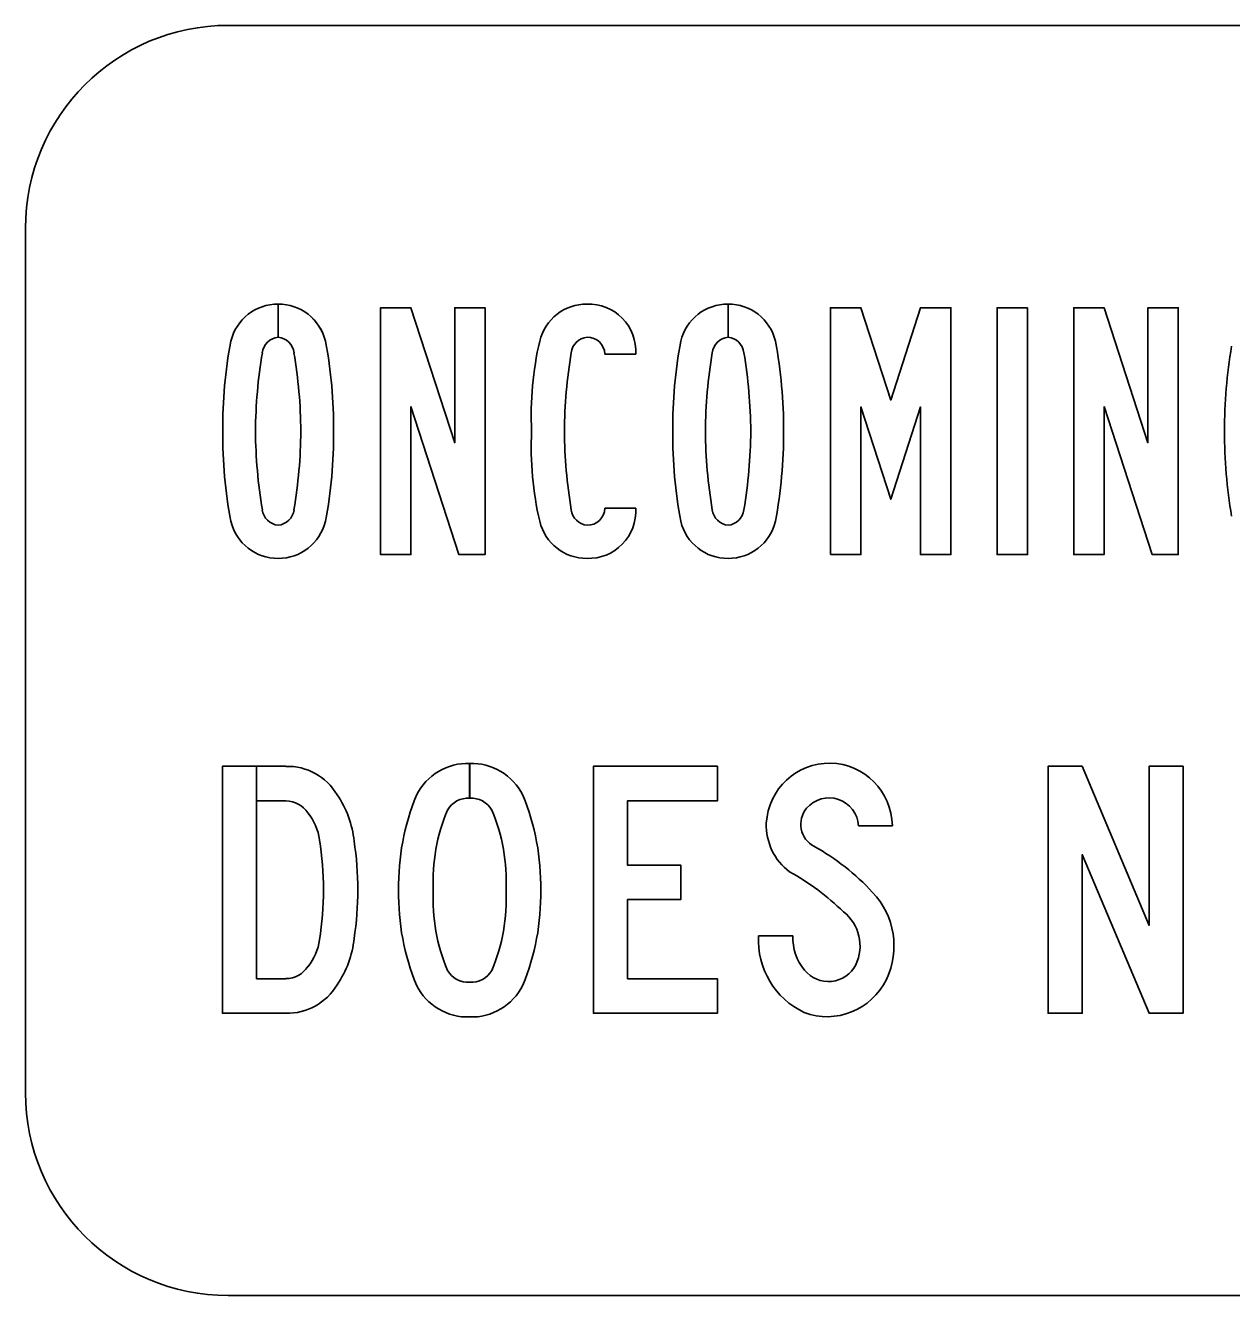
# Model space of a CAD drawing. Extents: x 42133 to 45533, y 41351 to 47951.
# Drawn here: x 44274.61 to 44291.7, y 47352.17 to 47370.17 of the extents above; entities that cross this region are included whole.
import ezdxf

# ---------------------------------------------------------------- set-up
doc = ezdxf.new("R2010")
doc.units = 0
doc.layers.add('P_TRAF_SIGN_SignDetails', color=7, linetype='Continuous')

msp = doc.modelspace()

# ---------------------------------------------------------------- linework, layer by layer
at = {"layer": 'P_TRAF_SIGN_SignDetails'}
for p, q in [((44307.728, 47370.168), (44277.486, 47370.168)), ((44307.728, 47370.168), (44277.486, 47370.168)), ((44307.728, 47370.168), (44277.486, 47370.168)), ((44274.612, 47367.294), (44274.612, 47355.045)), ((44274.612, 47367.294), (44274.612, 47355.045)), ((44274.612, 47367.294), (44274.612, 47355.045)), ((44278.193, 47366.22), (44278.193, 47365.751)), ((44278.193, 47365.751), (44278.193, 47366.22)), ((44278.193, 47366.22), (44278.193, 47365.751)), ((44278.193, 47365.751), (44278.193, 47366.22)), ((44284.568, 47366.22), (44284.568, 47365.751)), ((44284.568, 47366.22), (44284.568, 47365.751)), ((44284.569, 47365.751), (44284.569, 47366.22)), ((44284.569, 47365.751), (44284.569, 47366.22)), ((44283.259, 47365.51), (44282.823, 47365.51)), ((44283.259, 47365.51), (44282.823, 47365.51)), ((44283.259, 47365.51), (44282.823, 47365.51)), ((44282.823, 47363.326), (44283.259, 47363.326)), ((44282.823, 47363.326), (44283.259, 47363.326)), ((44282.823, 47363.326), (44283.259, 47363.326)), ((44280.906, 47359.22), (44280.906, 47359.712)), ((44280.906, 47359.22), (44280.906, 47359.712)), ((44280.907, 47359.712), (44280.907, 47359.22)), ((44280.907, 47359.712), (44280.907, 47359.22)), ((44286.417, 47358.828), (44286.896, 47358.828)), ((44286.417, 47358.828), (44286.896, 47358.828)), ((44286.417, 47358.828), (44286.896, 47358.828)), ((44285.486, 47357.269), (44284.999, 47357.269)), ((44285.486, 47357.269), (44284.999, 47357.269)), ((44285.486, 47357.269), (44284.999, 47357.269)), ((44277.486, 47352.171), (44307.728, 47352.171)), ((44277.486, 47352.171), (44307.728, 47352.171)), ((44277.486, 47352.171), (44307.728, 47352.171))]:
    msp.add_line(p, q, dxfattribs=at)
for points in [[(44280.075, 47364.768), (44280.075, 47362.669), (44279.644, 47362.669), (44279.644, 47366.167), (44280.075, 47366.167), (44280.695, 47364.254), (44280.695, 47366.167), (44281.126, 47366.167), (44281.126, 47362.669), (44280.755, 47362.669)], [(44280.075, 47364.768), (44280.075, 47362.669), (44279.644, 47362.669), (44279.644, 47366.167), (44280.075, 47366.167), (44280.695, 47364.254), (44280.695, 47366.167), (44281.126, 47366.167), (44281.126, 47362.669), (44280.755, 47362.669)], [(44280.075, 47364.768), (44280.075, 47362.669), (44279.644, 47362.669), (44279.644, 47366.167), (44280.075, 47366.167), (44280.695, 47364.254), (44280.695, 47366.167), (44281.126, 47366.167), (44281.126, 47362.669), (44280.755, 47362.669)], [(44286.019, 47362.669), (44286.019, 47366.167), (44286.45, 47366.167), (44286.872, 47364.858), (44287.294, 47366.167), (44287.725, 47366.167), (44287.725, 47362.669), (44287.294, 47362.669), (44287.294, 47364.762), (44286.872, 47363.453), (44286.45, 47364.762), (44286.45, 47362.669)], [(44286.019, 47362.669), (44286.019, 47366.167), (44286.45, 47366.167), (44286.872, 47364.858), (44287.294, 47366.167), (44287.725, 47366.167), (44287.725, 47362.669), (44287.294, 47362.669), (44287.294, 47364.762), (44286.872, 47363.453), (44286.45, 47364.762), (44286.45, 47362.669)], [(44286.019, 47362.669), (44286.019, 47366.167), (44286.45, 47366.167), (44286.872, 47364.858), (44287.294, 47366.167), (44287.725, 47366.167), (44287.725, 47362.669), (44287.294, 47362.669), (44287.294, 47364.762), (44286.872, 47363.453), (44286.45, 47364.762), (44286.45, 47362.669)], [(44288.811, 47366.167), (44288.38, 47366.167), (44288.38, 47362.669), (44288.811, 47362.669)], [(44288.811, 47366.167), (44288.38, 47366.167), (44288.38, 47362.669), (44288.811, 47362.669)], [(44288.811, 47366.167), (44288.38, 47366.167), (44288.38, 47362.669), (44288.811, 47362.669)], [(44289.896, 47364.768), (44289.896, 47362.669), (44289.465, 47362.669), (44289.465, 47366.167), (44289.896, 47366.167), (44290.516, 47364.254), (44290.516, 47366.167), (44290.947, 47366.167), (44290.947, 47362.669), (44290.577, 47362.669)], [(44289.896, 47364.768), (44289.896, 47362.669), (44289.465, 47362.669), (44289.465, 47366.167), (44289.896, 47366.167), (44290.516, 47364.254), (44290.516, 47366.167), (44290.947, 47366.167), (44290.947, 47362.669), (44290.577, 47362.669)], [(44289.896, 47364.768), (44289.896, 47362.669), (44289.465, 47362.669), (44289.465, 47366.167), (44289.896, 47366.167), (44290.516, 47364.254), (44290.516, 47366.167), (44290.947, 47366.167), (44290.947, 47362.669), (44290.577, 47362.669)], [(44283.142, 47356.661), (44283.142, 47357.781), (44283.897, 47357.781), (44283.897, 47358.27), (44283.142, 47358.27), (44283.142, 47359.18), (44284.417, 47359.18), (44284.417, 47359.67), (44282.66, 47359.67), (44282.66, 47356.171), (44284.417, 47356.171), (44284.417, 47356.661)], [(44283.142, 47356.661), (44283.142, 47357.781), (44283.897, 47357.781), (44283.897, 47358.27), (44283.142, 47358.27), (44283.142, 47359.18), (44284.417, 47359.18), (44284.417, 47359.67), (44282.66, 47359.67), (44282.66, 47356.171), (44284.417, 47356.171), (44284.417, 47356.661)], [(44283.142, 47356.661), (44283.142, 47357.781), (44283.897, 47357.781), (44283.897, 47358.27), (44283.142, 47358.27), (44283.142, 47359.18), (44284.417, 47359.18), (44284.417, 47359.67), (44282.66, 47359.67), (44282.66, 47356.171), (44284.417, 47356.171), (44284.417, 47356.661)], [(44289.583, 47359.67), (44290.532, 47357.417), (44290.532, 47359.67), (44291.015, 47359.67), (44291.015, 47356.171), (44290.532, 47356.171), (44289.585, 47358.42), (44289.585, 47356.171), (44289.102, 47356.171), (44289.102, 47359.67)], [(44289.583, 47359.67), (44290.532, 47357.417), (44290.532, 47359.67), (44291.015, 47359.67), (44291.015, 47356.171), (44290.532, 47356.171), (44289.585, 47358.42), (44289.585, 47356.171), (44289.102, 47356.171), (44289.102, 47359.67)], [(44289.583, 47359.67), (44290.532, 47357.417), (44290.532, 47359.67), (44291.015, 47359.67), (44291.015, 47356.171), (44290.532, 47356.171), (44289.585, 47358.42), (44289.585, 47356.171), (44289.102, 47356.171), (44289.102, 47359.67)]]:
    msp.add_lwpolyline(points, close=True, dxfattribs=at)
for points in [[(44278.303, 47359.67), (44277.404, 47359.67), (44277.404, 47356.171), (44277.887, 47356.171), (44278.303, 47356.171)], [(44278.303, 47356.661), (44277.887, 47356.661), (44277.887, 47359.67), (44277.404, 47359.67), (44277.404, 47356.171), (44277.887, 47356.171), (44278.303, 47356.171)], [(44278.303, 47356.661), (44277.887, 47356.661), (44277.887, 47359.67), (44277.404, 47359.67), (44277.404, 47356.171), (44277.887, 47356.171), (44278.303, 47356.171)], [(44278.303, 47359.67), (44277.887, 47359.67), (44277.887, 47359.18), (44278.303, 47359.18)], [(44278.303, 47359.67), (44277.887, 47359.67), (44277.887, 47359.18), (44278.303, 47359.18)], [(44278.303, 47359.18), (44277.887, 47359.18), (44277.887, 47356.661), (44278.303, 47356.661)]]:
    msp.add_lwpolyline(points, dxfattribs=at)
for centre, start, end in [((44277.486, 47367.294), 90, 180), ((44277.486, 47367.294), 90, 180), ((44277.486, 47367.294), 90, 180), ((44277.486, 47355.045), 180, 270), ((44277.486, 47355.045), 180, 270), ((44277.486, 47355.045), 180, 270)]:
    msp.add_arc(centre, 2.874, start, end, dxfattribs=at)
for centre, major_axis, start_param, end_param in [((44278.185, 47365.526), (0, 0.693), 6.270788, 7.609689), ((44278.185, 47365.526), (0, 0.693), 6.270788, 7.609689), ((44278.185, 47365.526), (0, 0.693), 6.270788, 7.609689), ((44278.201, 47365.526), (0, 0.693), 4.956682, 6.295583), ((44278.201, 47365.526), (0, 0.693), 4.956682, 6.295331), ((44278.201, 47365.526), (0, 0.693), 4.956682, 6.295331), ((44282.561, 47365.526), (0, 0.693), 6.270656, 7.609689), ((44282.561, 47365.526), (0, 0.693), 6.270656, 7.609689), ((44282.561, 47365.526), (0, 0.693), 6.270656, 7.609689), ((44282.596, 47365.546), (0, 0.674), 4.658859, 6.322328), ((44282.596, 47365.546), (0, 0.674), 4.658859, 6.322328), ((44282.596, 47365.546), (0, 0.674), 4.658859, 6.322328), ((44284.56, 47365.526), (0, 0.693), 6.270788, 7.609689), ((44284.56, 47365.526), (0, 0.693), 6.270788, 7.609689), ((44284.56, 47365.526), (0, 0.693), 6.270788, 7.609689), ((44284.577, 47365.526), (0, 0.693), 4.956682, 6.295583), ((44284.577, 47365.526), (0, 0.693), 4.956682, 6.295331), ((44284.577, 47365.526), (0, 0.693), 4.956682, 6.295331), ((44284.04, 47364.45), (0, 6.734), 1.3849, 1.575497), ((44284.04, 47364.45), (0, 6.734), 1.3849, 1.575497), ((44284.04, 47364.45), (0, 6.734), 1.3849, 1.575497), ((44278.218, 47365.496), (0, 0.256), 0.099923, 1.436755), ((44278.218, 47365.496), (0, 0.256), 0.099923, 1.436755), ((44278.218, 47365.496), (0, 0.256), 0.099923, 1.436755), ((44278.168, 47365.496), (0, 0.256), 4.846431, 6.183262), ((44278.168, 47365.496), (0, 0.256), 4.846431, 6.182575), ((44278.168, 47365.496), (0, 0.256), 4.846431, 6.182575), ((44272.346, 47364.45), (0, 6.734), 4.707688, 4.898285), ((44272.346, 47364.45), (0, 6.734), 4.707688, 4.898285), ((44272.346, 47364.45), (0, 6.734), 4.707688, 4.898285), ((44286.385, 47364.637), (0, 4.676), 1.342729, 1.617668), ((44286.385, 47364.637), (0, 4.676), 1.342729, 1.617668), ((44286.385, 47364.637), (0, 4.676), 1.342729, 1.617668), ((44282.595, 47365.496), (0, 0.256), 0.098966, 1.436865), ((44282.595, 47365.496), (0, 0.256), 0.098966, 1.436865), ((44282.595, 47365.496), (0, 0.256), 0.098966, 1.436865), ((44282.572, 47365.495), (0, 0.256), 4.770556, 6.292396), ((44282.572, 47365.495), (0, 0.256), 4.770556, 6.292396), ((44282.572, 47365.495), (0, 0.256), 4.770556, 6.292396), ((44290.416, 47364.45), (0, 6.734), 1.3849, 1.575497), ((44290.416, 47364.45), (0, 6.734), 1.3849, 1.575497), ((44290.416, 47364.45), (0, 6.734), 1.3849, 1.575497), ((44284.593, 47365.496), (0, 0.256), 0.099923, 1.436755), ((44284.593, 47365.496), (0, 0.256), 0.099923, 1.436755), ((44284.593, 47365.496), (0, 0.256), 0.099923, 1.436755), ((44284.543, 47365.496), (0, 0.256), 4.846431, 6.183262), ((44284.543, 47365.496), (0, 0.256), 4.846431, 6.182575), ((44284.543, 47365.496), (0, 0.256), 4.846431, 6.182575), ((44278.721, 47364.45), (0, 6.734), 4.707688, 4.898285), ((44278.721, 47364.45), (0, 6.734), 4.707688, 4.898285), ((44278.721, 47364.45), (0, 6.734), 4.707688, 4.898285), ((44298.311, 47364.45), (0, 6.811), 1.397772, 1.5755), ((44298.311, 47364.45), (0, 6.811), 1.397772, 1.5755), ((44298.311, 47364.45), (0, 6.811), 1.397772, 1.5755), ((44284.716, 47364.36), (0, 6.949), 1.401553, 1.562444), ((44284.716, 47364.36), (0, 6.949), 1.401553, 1.562444), ((44284.716, 47364.36), (0, 6.949), 1.401553, 1.562444), ((44271.67, 47364.36), (0, 6.949), 4.720742, 4.881632), ((44271.67, 47364.36), (0, 6.949), 4.720742, 4.881632), ((44271.67, 47364.36), (0, 6.949), 4.720742, 4.881632), ((44289.093, 47364.36), (0, 6.949), 1.401553, 1.562444), ((44289.093, 47364.36), (0, 6.949), 1.401553, 1.562444), ((44289.093, 47364.36), (0, 6.949), 1.401553, 1.562444), ((44291.091, 47364.36), (0, 6.949), 1.401553, 1.562444), ((44291.091, 47364.36), (0, 6.949), 1.401553, 1.562444), ((44291.091, 47364.36), (0, 6.949), 1.401553, 1.562444), ((44278.045, 47364.36), (0, 6.949), 4.720742, 4.881632), ((44278.045, 47364.36), (0, 6.949), 4.720742, 4.881632), ((44278.045, 47364.36), (0, 6.949), 4.720742, 4.881632), ((44284.04, 47364.386), (0, 6.734), 1.566095, 1.756692), ((44284.04, 47364.386), (0, 6.734), 1.566095, 1.756692), ((44284.04, 47364.386), (0, 6.734), 1.566095, 1.756692), ((44284.716, 47364.476), (0, 6.949), 1.579149, 1.740039), ((44284.716, 47364.476), (0, 6.949), 1.579149, 1.740039), ((44284.716, 47364.476), (0, 6.949), 1.579149, 1.740039), ((44271.67, 47364.476), (0, 6.949), 4.543146, 4.704036), ((44271.67, 47364.476), (0, 6.949), 4.543146, 4.704036), ((44271.67, 47364.476), (0, 6.949), 4.543146, 4.704036), ((44272.346, 47364.386), (0, 6.734), 4.526493, 4.71709), ((44272.346, 47364.386), (0, 6.734), 4.526493, 4.71709), ((44272.346, 47364.386), (0, 6.734), 4.526493, 4.71709), ((44286.385, 47364.199), (0, 4.676), 1.523924, 1.798864), ((44286.385, 47364.199), (0, 4.676), 1.523924, 1.798864), ((44286.385, 47364.199), (0, 4.676), 1.523924, 1.798864), ((44289.093, 47364.476), (0, 6.949), 1.579149, 1.740039), ((44289.093, 47364.476), (0, 6.949), 1.579149, 1.740039), ((44289.093, 47364.476), (0, 6.949), 1.579149, 1.740039), ((44290.416, 47364.386), (0, 6.734), 1.566095, 1.756692), ((44290.416, 47364.386), (0, 6.734), 1.566095, 1.756692), ((44290.416, 47364.386), (0, 6.734), 1.566095, 1.756692), ((44291.091, 47364.476), (0, 6.949), 1.579149, 1.740039), ((44291.091, 47364.476), (0, 6.949), 1.579149, 1.740039), ((44291.091, 47364.476), (0, 6.949), 1.579149, 1.740039), ((44278.045, 47364.476), (0, 6.949), 4.543146, 4.704036), ((44278.045, 47364.476), (0, 6.949), 4.543146, 4.704036), ((44278.045, 47364.476), (0, 6.949), 4.543146, 4.704036), ((44278.721, 47364.386), (0, 6.734), 4.526493, 4.71709), ((44278.721, 47364.386), (0, 6.734), 4.526493, 4.71709), ((44278.721, 47364.386), (0, 6.734), 4.526493, 4.71709), ((44298.311, 47364.386), (0, 6.811), 1.566093, 1.743821), ((44298.311, 47364.386), (0, 6.811), 1.566093, 1.743821), ((44298.311, 47364.386), (0, 6.811), 1.566093, 1.743821), ((44278.218, 47363.34), (0, 0.256), 1.704838, 3.04167), ((44278.218, 47363.34), (0, 0.256), 1.704838, 3.04167), ((44278.218, 47363.34), (0, 0.256), 1.704838, 3.04167), ((44278.168, 47363.34), (0, 0.256), 3.241516, 4.578347), ((44278.168, 47363.34), (0, 0.256), 3.241516, 4.578347), ((44278.168, 47363.34), (0, 0.256), 3.241516, 4.578347), ((44282.595, 47363.34), (0, 0.256), 1.704728, 3.042627), ((44282.595, 47363.34), (0, 0.256), 1.704728, 3.042627), ((44282.595, 47363.34), (0, 0.256), 1.704728, 3.042627), ((44282.572, 47363.341), (0, 0.256), 3.132382, 4.654222), ((44282.596, 47363.29), (0, 0.674), 3.10245, 4.765919), ((44282.572, 47363.341), (0, 0.256), 3.132382, 4.654222), ((44282.596, 47363.29), (0, 0.674), 3.10245, 4.765919), ((44282.572, 47363.341), (0, 0.256), 3.132382, 4.654222), ((44282.596, 47363.29), (0, 0.674), 3.10245, 4.765919), ((44284.593, 47363.34), (0, 0.256), 1.704838, 3.04167), ((44284.593, 47363.34), (0, 0.256), 1.704838, 3.04167), ((44284.593, 47363.34), (0, 0.256), 1.704838, 3.04167), ((44284.543, 47363.34), (0, 0.256), 3.241516, 4.578347), ((44284.543, 47363.34), (0, 0.256), 3.241516, 4.578347), ((44284.543, 47363.34), (0, 0.256), 3.241516, 4.578347), ((44278.185, 47363.309), (0, 0.693), 1.815089, 3.15399), ((44278.185, 47363.309), (0, 0.693), 1.815089, 3.15399), ((44278.185, 47363.309), (0, 0.693), 1.815089, 3.15399), ((44278.201, 47363.309), (0, 0.693), 3.129195, 4.468096), ((44278.201, 47363.309), (0, 0.693), 3.129195, 4.468096), ((44278.201, 47363.309), (0, 0.693), 3.129195, 4.468096), ((44282.561, 47363.309), (0, 0.693), 1.815089, 3.154122), ((44282.561, 47363.309), (0, 0.693), 1.815089, 3.154122), ((44282.561, 47363.309), (0, 0.693), 1.815089, 3.154122), ((44284.56, 47363.309), (0, 0.693), 1.815089, 3.15399), ((44284.56, 47363.309), (0, 0.693), 1.815089, 3.15399), ((44284.56, 47363.309), (0, 0.693), 1.815089, 3.15399), ((44284.577, 47363.309), (0, 0.693), 3.129195, 4.468096), ((44284.577, 47363.309), (0, 0.693), 3.129195, 4.468096), ((44284.577, 47363.309), (0, 0.693), 3.129195, 4.468096), ((44278.325, 47358.837), (0, 0.833), 5.256629, 6.310275), ((44278.325, 47358.837), (0, 0.833), 5.256629, 6.310275), ((44278.325, 47358.837), (0, 0.833), 5.256629, 6.310275), ((44280.878, 47358.888), (0, 0.824), 6.248265, 7.383959), ((44280.878, 47358.888), (0, 0.824), 6.248265, 7.383959), ((44280.878, 47358.888), (0, 0.824), 6.248265, 7.383959), ((44280.935, 47358.888), (0, 0.824), 5.182411, 6.318105), ((44280.935, 47358.888), (0, 0.824), 5.182411, 6.317893), ((44280.935, 47358.888), (0, 0.824), 5.182411, 6.317893), ((44286.002, 47358.807), (0, 0.908), 4.736267, 7.790596), ((44286.002, 47358.807), (0, 0.908), 4.736267, 7.790596), ((44286.002, 47358.807), (0, 0.908), 4.736267, 7.790596), ((44278.302, 47358.802), (0, 0.378), 5.295684, 6.282002), ((44278.302, 47358.802), (0, 0.378), 5.295684, 6.282002), ((44278.302, 47358.802), (0, 0.378), 5.295684, 6.282002), ((44277.923, 47358.477), (0, 1.372), 4.809996, 5.326895), ((44277.923, 47358.477), (0, 1.372), 4.809996, 5.326895), ((44277.923, 47358.477), (0, 1.372), 4.809996, 5.326895), ((44283.168, 47357.98), (0, 3.318), 1.174158, 1.59042), ((44283.168, 47357.98), (0, 3.318), 1.174158, 1.59042), ((44283.168, 47357.98), (0, 3.318), 1.174158, 1.59042), ((44280.888, 47358.868), (0, 0.352), 6.22959, 7.30809), ((44280.888, 47358.868), (0, 0.352), 6.22959, 7.30809), ((44280.888, 47358.868), (0, 0.352), 6.22959, 7.30809), ((44280.925, 47358.868), (0, 0.352), 5.258281, 6.33678), ((44280.925, 47358.868), (0, 0.352), 5.258281, 6.336283), ((44280.925, 47358.868), (0, 0.352), 5.258281, 6.336283), ((44278.645, 47357.98), (0, 3.318), 4.692766, 5.109028), ((44278.645, 47357.98), (0, 3.318), 4.692766, 5.109028), ((44278.645, 47357.98), (0, 3.318), 4.692766, 5.109028), ((44285.998, 47358.796), (0, 0.427), 4.786904, 7.140738), ((44285.998, 47358.796), (0, 0.427), 4.786904, 7.140738), ((44285.998, 47358.796), (0, 0.427), 4.786904, 7.140738), ((44278.039, 47358.524), (0, 0.759), 4.8494, 5.407163), ((44278.039, 47358.524), (0, 0.759), 4.8494, 5.407163), ((44278.039, 47358.524), (0, 0.759), 4.8494, 5.407163), ((44282.954, 47358.033), (0, 2.606), 1.169623, 1.616135), ((44282.954, 47358.033), (0, 2.606), 1.169623, 1.616135), ((44282.954, 47358.033), (0, 2.606), 1.169623, 1.616135), ((44278.859, 47358.033), (0, 2.606), 4.667051, 5.113562), ((44278.859, 47358.033), (0, 2.606), 4.667051, 5.113562), ((44278.859, 47358.033), (0, 2.606), 4.667051, 5.113562), ((44285.945, 47358.85), (0, 0.352), 0.87378, 2.656959), ((44285.945, 47358.85), (0, 0.352), 0.87378, 2.656959), ((44285.945, 47358.85), (0, 0.352), 0.87378, 2.656959), ((44285.912, 47358.835), (0, 0.815), 1.534831, 2.511766), ((44285.912, 47358.835), (0, 0.815), 1.534831, 2.511766), ((44285.912, 47358.835), (0, 0.815), 1.534831, 2.511766), ((44273.554, 47357.833), (0, 5.364), 4.728766, 4.861182), ((44273.554, 47357.833), (0, 5.364), 4.728766, 4.861182), ((44273.554, 47357.833), (0, 5.364), 4.728766, 4.861182), ((44274.957, 47357.914), (0, 4.432), 4.713879, 4.870255), ((44274.957, 47357.914), (0, 4.432), 4.713879, 4.870255), ((44274.957, 47357.914), (0, 4.432), 4.713879, 4.870255), ((44284.196, 47355.594), (0, 3.357), 5.462886, 5.782242), ((44284.196, 47355.594), (0, 3.357), 5.462886, 5.782242), ((44284.196, 47355.594), (0, 3.357), 5.462886, 5.782242), ((44283.777, 47355.059), (0, 3.544), 5.515137, 5.786988), ((44283.777, 47355.059), (0, 3.544), 5.515137, 5.786988), ((44283.777, 47355.059), (0, 3.544), 5.515137, 5.786988), ((44273.554, 47358.008), (0, 5.364), 4.563596, 4.696012), ((44273.554, 47358.008), (0, 5.364), 4.563596, 4.696012), ((44273.554, 47358.008), (0, 5.364), 4.563596, 4.696012), ((44274.957, 47357.927), (0, 4.432), 4.554523, 4.710899), ((44274.957, 47357.927), (0, 4.432), 4.554523, 4.710899), ((44274.957, 47357.927), (0, 4.432), 4.554523, 4.710899), ((44283.168, 47357.85), (0, 3.318), 1.551173, 1.967435), ((44283.168, 47357.85), (0, 3.318), 1.551173, 1.967435), ((44283.168, 47357.85), (0, 3.318), 1.551173, 1.967435), ((44282.954, 47357.797), (0, 2.606), 1.525458, 1.97197), ((44282.954, 47357.797), (0, 2.606), 1.525458, 1.97197), ((44282.954, 47357.797), (0, 2.606), 1.525458, 1.97197), ((44278.859, 47357.797), (0, 2.606), 4.311216, 4.757727), ((44278.859, 47357.797), (0, 2.606), 4.311216, 4.757727), ((44278.859, 47357.797), (0, 2.606), 4.311216, 4.757727), ((44278.645, 47357.85), (0, 3.318), 4.31575, 4.732012), ((44278.645, 47357.85), (0, 3.318), 4.31575, 4.732012), ((44278.645, 47357.85), (0, 3.318), 4.31575, 4.732012), ((44285.85, 47357.125), (0, 1.085), 4.260987, 5.485755), ((44285.85, 47357.125), (0, 1.085), 4.260987, 5.485755), ((44285.85, 47357.125), (0, 1.085), 4.260987, 5.485755), ((44285.841, 47357.127), (0, 0.606), 4.254409, 5.632398), ((44285.841, 47357.127), (0, 0.606), 4.254409, 5.632398), ((44285.841, 47357.127), (0, 0.606), 4.254409, 5.632398), ((44278.039, 47357.317), (0, 0.759), 4.017615, 4.575378), ((44278.039, 47357.317), (0, 0.759), 4.017615, 4.575378), ((44278.039, 47357.317), (0, 0.759), 4.017615, 4.575378), ((44277.923, 47357.364), (0, 1.372), 4.097883, 4.614782), ((44277.923, 47357.364), (0, 1.372), 4.097883, 4.614782), ((44277.923, 47357.364), (0, 1.372), 4.097883, 4.614782), ((44286.124, 47357.218), (0, 1.144), 1.526364, 2.701682), ((44286.124, 47357.218), (0, 1.144), 1.526364, 2.701682), ((44286.124, 47357.218), (0, 1.144), 1.526364, 2.701682), ((44286.171, 47357.236), (0, 0.696), 1.524757, 2.28214), ((44286.171, 47357.236), (0, 0.696), 1.524757, 2.28214), ((44286.171, 47357.236), (0, 0.696), 1.524757, 2.28214), ((44278.302, 47357.04), (0, 0.378), 3.142776, 4.129094), ((44278.302, 47357.04), (0, 0.378), 3.142776, 4.129094), ((44278.302, 47357.04), (0, 0.378), 3.142776, 4.129094), ((44285.989, 47357.065), (0, 0.444), 2.261787, 4.23006), ((44285.989, 47357.065), (0, 0.444), 2.261787, 4.23006), ((44285.989, 47357.065), (0, 0.444), 2.261787, 4.23006), ((44280.888, 47356.962), (0, 0.352), 2.116688, 3.195188), ((44280.888, 47356.962), (0, 0.352), 2.116688, 3.195188), ((44280.888, 47356.962), (0, 0.352), 2.116688, 3.195188), ((44280.925, 47356.962), (0, 0.352), 3.087997, 4.166497), ((44280.925, 47356.962), (0, 0.352), 3.087997, 4.166497), ((44280.925, 47356.962), (0, 0.352), 3.087997, 4.166497), ((44285.971, 47357.075), (0, 0.952), 2.786047, 4.251692), ((44285.971, 47357.075), (0, 0.952), 2.786047, 4.251692), ((44285.971, 47357.075), (0, 0.952), 2.786047, 4.251692), ((44278.325, 47357.004), (0, 0.833), 3.114503, 4.168149), ((44278.325, 47357.004), (0, 0.833), 3.114503, 4.168149), ((44278.325, 47357.004), (0, 0.833), 3.114503, 4.168149), ((44280.878, 47356.942), (0, 0.824), 2.040819, 3.176513), ((44280.878, 47356.942), (0, 0.824), 2.040819, 3.176513), ((44280.878, 47356.942), (0, 0.824), 2.040819, 3.176513), ((44280.935, 47356.942), (0, 0.824), 3.106673, 4.242367), ((44280.935, 47356.942), (0, 0.824), 3.106673, 4.242367), ((44280.935, 47356.942), (0, 0.824), 3.106673, 4.242367)]:
    msp.add_ellipse(centre, major_axis=major_axis, ratio=0.985, start_param=start_param, end_param=end_param, dxfattribs=at)

doc.saveas('drawing.dxf')
